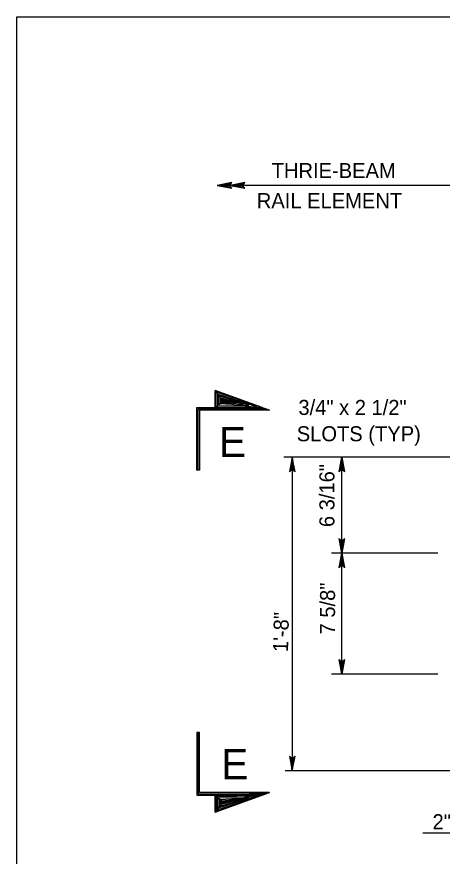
# Model space of a CAD drawing. Extents: x 632007860 to 635435983, y 295418622 to 297794622.
# Drawn here: x 632888860 to 632975056, y 297015536 to 297185622 of the extents above; entities that cross this region are included whole.
import ezdxf

# ---------------------------------------------------------------- set-up
doc = ezdxf.new("R2010")
doc.units = 0
for name, color, linetype in [('1', 7, 'Continuous'), ('S-DETL-DIMS', 7, 'Continuous'), ('S-DETL-T120', 7, 'Continuous'), ('S-DETL-T240', 7, 'Continuous')]:
    doc.layers.add(name, color=color, linetype=linetype)

msp = doc.modelspace()

# ---------------------------------------------------------------- linework, layer by layer
at = {"layer": '1'}
for p, q in [((632888860, 296621622), (632888860, 297185622)), ((632888860, 297185622), (633674860, 297185622))]:
    msp.add_line(p, q, dxfattribs=at)
at = {"layer": 'S-DETL-DIMS'}
for p, q in [((632980202, 297151471), (632929466, 297151471)), ((632978886, 297096362), (632942963, 297096362)), ((632944683, 297096362), (632944683, 297032860)), ((632954726, 297076952), (632954726, 297096362)), ((632974188, 297076952), (632952646, 297076952)), ((632954726, 297052448), (632954726, 297076952)), ((632974188, 297052448), (632952646, 297052448)), ((632978568, 297032860), (632943258, 297032860)), ((632999992, 297020213), (632971155, 297020213))]:
    msp.add_line(p, q, dxfattribs=at)
for points in [[(632929466, 297151471), (632932425, 297150916), (632932197, 297151074), (632932079, 297151273), (632932045, 297151471), (632932079, 297151670), (632932197, 297151868), (632932425, 297152026), (632929466, 297151471), (632932197, 297151868), (632932079, 297151670), (632929466, 297151471), (632932045, 297151471), (632932079, 297151273), (632929466, 297151471), (632932197, 297151074)], [(632932107, 297151471), (632935066, 297150916), (632934838, 297151074), (632934720, 297151273), (632934686, 297151471), (632934720, 297151670), (632934838, 297151868), (632935066, 297152026), (632932107, 297151471), (632934838, 297151868), (632934720, 297151670), (632932107, 297151471), (632934686, 297151471), (632934720, 297151273), (632932107, 297151471), (632934838, 297151074)], [(632925622, 297093727), (632925622, 297106163), (632939313, 297106163), (632940040, 297105898), (632925887, 297105898), (632925887, 297093727), (632925357, 297093727), (632925357, 297106427), (632938587, 297106427), (632929062, 297109894), (632929062, 297106427), (632940040, 297105898), (632929402, 297109469), (632929380, 297106682), (632937511, 297106590), (632929689, 297109102), (632929689, 297106980), (632935882, 297106888), (632929987, 297108723), (632929999, 297107301), (632934804, 297107060), (632930274, 297108322), (632930286, 297107565), (632933382, 297107312), (632930526, 297108058), (632930561, 297107737), (632932247, 297107542), (632930533, 297107899), (632929062, 297109894), (632929062, 297106427), (632930561, 297107737), (632940040, 297105898)], [(632944683, 297096362), (632944128, 297093402), (632944286, 297093631), (632944484, 297093748), (632944683, 297093782), (632944881, 297093748), (632945079, 297093631), (632945237, 297093402), (632944683, 297096362), (632945079, 297093631), (632944881, 297093748), (632944683, 297096362), (632944683, 297093782), (632944484, 297093748), (632944683, 297096362), (632944286, 297093631)], [(632954726, 297096362), (632955281, 297093402), (632955202, 297093517), (632955123, 297093631), (632955024, 297093689), (632954924, 297093748), (632954825, 297093765), (632954726, 297093782), (632954627, 297093765), (632954528, 297093748), (632954428, 297093689), (632954329, 297093631), (632954250, 297093517), (632954171, 297093402), (632954726, 297096362), (632954250, 297093517), (632954329, 297093631), (632954726, 297096362), (632954428, 297093689), (632954528, 297093748), (632954726, 297096362), (632954627, 297093765), (632954726, 297093782), (632954726, 297096362), (632954825, 297093765), (632954924, 297093748), (632954726, 297096362), (632955024, 297093689), (632955123, 297093631), (632954726, 297096362), (632955202, 297093517)], [(632954726, 297076952), (632954171, 297079911), (632954250, 297079797), (632954329, 297079683), (632954428, 297079624), (632954528, 297079565), (632954627, 297079548), (632954726, 297079531), (632954825, 297079548), (632954924, 297079565), (632955024, 297079624), (632955123, 297079683), (632955202, 297079797), (632955281, 297079911), (632954726, 297076952), (632955202, 297079797), (632955123, 297079683), (632954726, 297076952), (632955024, 297079624), (632954924, 297079565), (632954726, 297076952), (632954825, 297079548), (632954726, 297079531), (632954726, 297076952), (632954627, 297079548), (632954528, 297079565), (632954726, 297076952), (632954428, 297079624), (632954329, 297079683), (632954726, 297076952), (632954250, 297079797)], [(632954726, 297076952), (632955281, 297073992), (632955202, 297074106), (632955123, 297074220), (632955024, 297074279), (632954924, 297074338), (632954825, 297074355), (632954726, 297074372), (632954627, 297074355), (632954528, 297074338), (632954428, 297074279), (632954329, 297074220), (632954250, 297074106), (632954171, 297073992), (632954726, 297076952), (632954250, 297074106), (632954329, 297074220), (632954726, 297076952), (632954428, 297074279), (632954528, 297074338), (632954726, 297076952), (632954627, 297074355), (632954726, 297074372), (632954726, 297076952), (632954825, 297074355), (632954924, 297074338), (632954726, 297076952), (632955024, 297074279), (632955123, 297074220), (632954726, 297076952), (632955202, 297074106)], [(632954726, 297052448), (632954171, 297055407), (632954250, 297055293), (632954329, 297055179), (632954428, 297055120), (632954528, 297055062), (632954627, 297055045), (632954726, 297055028), (632954825, 297055045), (632954924, 297055062), (632955024, 297055120), (632955123, 297055179), (632955202, 297055293), (632955281, 297055407), (632954726, 297052448), (632955202, 297055293), (632955123, 297055179), (632954726, 297052448), (632955024, 297055120), (632954924, 297055062), (632954726, 297052448), (632954825, 297055045), (632954726, 297055028), (632954726, 297052448), (632954627, 297055045), (632954528, 297055062), (632954726, 297052448), (632954428, 297055120), (632954329, 297055179), (632954726, 297052448), (632954250, 297055293)], [(632925622, 297040618), (632925622, 297028183), (632939313, 297028183), (632940040, 297028447), (632925887, 297028447), (632925887, 297040618), (632925357, 297040618), (632925357, 297027918), (632938587, 297027918), (632929062, 297024451), (632929062, 297027918), (632940040, 297028447), (632929402, 297024877), (632929380, 297027664), (632937511, 297027755), (632929689, 297025244), (632929689, 297027365), (632935882, 297027457), (632929987, 297025622), (632929999, 297027044), (632934804, 297027285), (632930274, 297026024), (632930286, 297026780), (632933382, 297027033), (632930526, 297026287), (632930561, 297026608), (632932247, 297026803), (632930533, 297026446), (632929062, 297024451), (632929062, 297027918), (632930561, 297026608), (632940040, 297028447)], [(632944683, 297032860), (632945237, 297035820), (632945079, 297035592), (632944881, 297035474), (632944683, 297035440), (632944484, 297035474), (632944286, 297035592), (632944128, 297035820), (632944683, 297032860), (632944286, 297035592), (632944484, 297035474), (632944683, 297032860), (632944683, 297035440), (632944881, 297035474), (632944683, 297032860), (632945079, 297035592)]]:
    msp.add_lwpolyline(points, dxfattribs=at)
for points in [[(632925887, 297093727), (632925357, 297093727), (632925357, 297106427), (632929062, 297106427), (632929062, 297109894), (632940040, 297105898), (632925887, 297105898)], [(632925887, 297040618), (632925357, 297040618), (632925357, 297027918), (632929062, 297027918), (632929062, 297024451), (632940040, 297028447), (632925887, 297028447)]]:
    msp.add_lwpolyline(points, close=True, dxfattribs=at)

# ---------------------------------------------------------------- texts
at = {"layer": 'S-DETL-T120'}
for s, height, p in [('THRIE-BEAM', 3048, (632940503, 297152938)), ('RAIL ELEMENT', 3048.01, (632937491, 297146842)), ('3/4" x 2 1/2"', 3048.01, (632945922, 297104943)), ('SLOTS (TYP)', 3048.01, (632945586, 297099609)), ('2"', 3048, (632973096, 297021003))]:
    msp.add_text(s, height=height, dxfattribs=at).set_placement(p)
for s, rotation, p in [('6 3/16"', 90, (632953214, 297082218)), ('7 5/8"', 90, (632953349, 297060470)), ('1\'-8"', 88.59561, (632943812, 297056855))]:
    msp.add_text(s, height=3048, rotation=rotation, dxfattribs=at).set_placement(p)
at = {"layer": 'S-DETL-T240'}
for p in [(632929844, 297096440), (632930324, 297031139)]:
    msp.add_text('E', height=6096, dxfattribs=at).set_placement(p)

doc.saveas('drawing.dxf')
